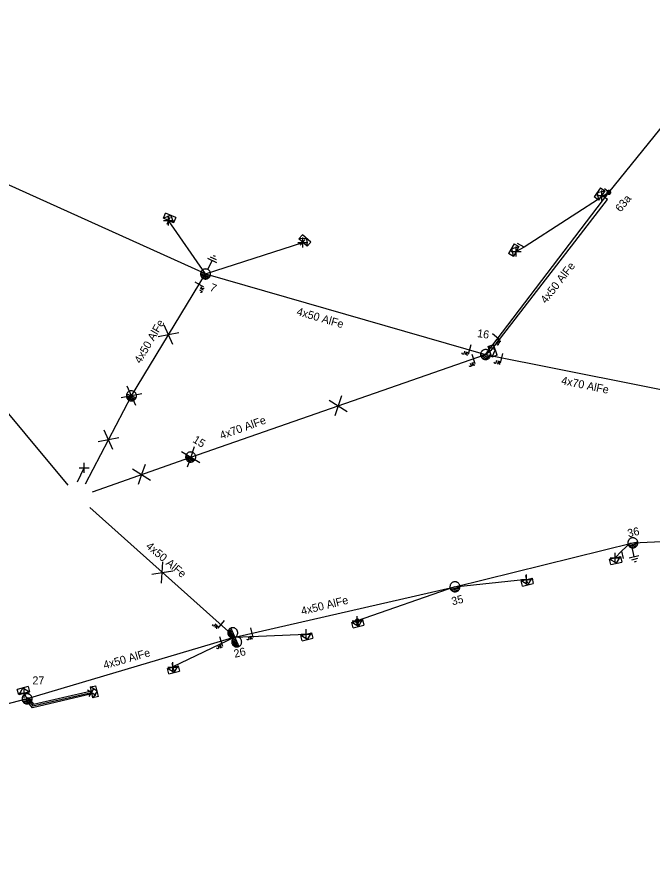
# Model space of a CAD drawing. Extents: x -544780 to -541582, y -1198995 to -1196551.
# Drawn here: x -542983.2 to -542903.9, y -1198227.1 to -1198121 of the extents above; entities that cross this region are included whole.
import ezdxf

# ---------------------------------------------------------------- set-up
doc = ezdxf.new("R2010")
doc.units = 0
for name, color, linetype in [('LEGENDY', 7, 'Continuous'), ('Vrstva 1', 7, 'Continuous'), ('Vrstva 13', 7, 'Continuous'), ('Vrstva 14', 7, 'Continuous'), ('Vrstva 15', 7, 'Continuous'), ('Vrstva 18', 7, 'Continuous'), ('Vrstva 2', 7, 'Continuous'), ('Vrstva 20', 7, 'Continuous'), ('Vrstva 31', 7, 'Continuous'), ('Vrstva 34', 7, 'Continuous'), ('Vrstva 52', 7, 'Continuous'), ('Vrstva 54', 7, 'Continuous'), ('Vrstva 59', 7, 'Continuous'), ('Vrstva 9', 7, 'Continuous')]:
    doc.layers.add(name, color=color, linetype=linetype)

# ---------------------------------------------------------------- blocks, each defined once
blk = doc.blocks.new('NN840')
at = {"layer": 'Vrstva 15'}
for points in [[(0, 0.62), (0, -0.63)], [(-0.75, -0.71), (-0.75, -0.66)], [(-0.73, -0.76), (-0.75, -0.71)], [(-0.66, -0.8), (-0.73, -0.76)], [(-0.63, -0.8), (-0.66, -0.8)], [(-0.56, -0.76), (-0.63, -0.8)], [(-0.54, -0.71), (-0.56, -0.76)], [(-0.54, -0.38), (-0.54, -0.71)], [(-0.33, -0.38), (-0.33, -0.8)], [(-0.33, -0.64), (-0.13, -0.38)], [(-0.26, -0.56), (-0.09, -0.8)]]:
    blk.add_lwpolyline(points, dxfattribs=at)
blk = doc.blocks.new('NN800')
at = {"layer": 'Vrstva 1'}
for points in [[(-0.44, 0.44), (0.44, -0.44)], [(-0.44, -0.44), (0.44, 0.44)]]:
    blk.add_lwpolyline(points, dxfattribs=at)
blk = doc.blocks.new('NN630')
at = {"layer": 'Vrstva 9'}
for points in [[(0, -0.7), (-0.7, 0)], [(-0.7, -0.7), (-0.7, 0), (0.7, 0), (0.7, -0.7)], [(-0.7, -0.7), (0.7, -0.7)], [(0, -0.7), (0.7, 0)]]:
    blk.add_lwpolyline(points, dxfattribs=at)
blk = doc.blocks.new('NN810')
at = {"layer": 'Vrstva 14'}
for points in [[(0, -0.64), (0, -1.89)], [(0.63, -1.89), (-0.62, -1.89)], [(0.39, -2.2), (-0.4, -2.2)], [(0, -2.52), (-0.12, -2.52)], [(0.14, -2.52), (0, -2.52)]]:
    blk.add_lwpolyline(points, dxfattribs=at)
blk = doc.blocks.new('NN510')
at = {"layer": 'Vrstva 2'}
blk.add_lwpolyline([(0, 0), (0, 0.94)], dxfattribs=at)
blk = doc.blocks.new('NN440')
at = {"layer": 'Vrstva 2'}
for points in [[(0.63, 0), (0.63, 0.06), (0.62, 0.13), (0.6, 0.19), (0.58, 0.25), (0.55, 0.31), (0.51, 0.37), (0.47, 0.42), (0.42, 0.46), (0.37, 0.51), (0.32, 0.54), (0.26, 0.57), (0.2, 0.59), (0.13, 0.61), (0.07, 0.62), (0, 0.63), (-0.06, 0.62), (-0.13, 0.61), (-0.19, 0.59), (-0.26, 0.57), (-0.31, 0.54), (-0.37, 0.51), (-0.42, 0.46), (-0.47, 0.42), (-0.51, 0.37), (-0.54, 0.31), (-0.57, 0.25), (-0.6, 0.19), (-0.62, 0.13), (-0.63, 0.06), (-0.63, 0), (-0.63, -0.07), (-0.62, -0.14), (-0.6, -0.2), (-0.57, -0.26), (-0.54, -0.32), (-0.51, -0.37), (-0.47, -0.43), (-0.42, -0.47), (-0.37, -0.51), (-0.31, -0.55), (-0.26, -0.58), (-0.19, -0.6), (-0.13, -0.62), (-0.06, -0.63), (0, -0.63), (0.07, -0.63), (0.13, -0.62), (0.2, -0.6), (0.26, -0.58), (0.32, -0.55), (0.37, -0.51), (0.42, -0.47), (0.47, -0.43), (0.51, -0.37), (0.55, -0.32), (0.58, -0.26), (0.6, -0.2), (0.62, -0.14), (0.63, -0.07), (0.63, 0)], [(-0.63, 0), (0.63, 0)], [(-0.6, -0.18), (0.57, -0.18)], [(-0.51, -0.32), (0.5, -0.32)], [(-0.37, -0.47), (0.35, -0.47)]]:
    blk.add_lwpolyline(points, dxfattribs=at)
blk = doc.blocks.new('NN500')
at = {"layer": 'Vrstva 2'}
for points in [[(0, -0.24), (0.02, -0.23), (0.05, -0.23), (0.07, -0.22), (0.09, -0.22), (0.12, -0.2), (0.14, -0.19), (0.16, -0.18), (0.17, -0.16), (0.19, -0.14), (0.2, -0.12), (0.21, -0.1), (0.22, -0.07), (0.23, -0.05), (0.23, -0.02), (0.23, 0), (0.23, 0.02), (0.23, 0.05), (0.22, 0.07), (0.21, 0.1), (0.2, 0.12), (0.19, 0.14), (0.17, 0.16), (0.16, 0.17), (0.14, 0.19), (0.12, 0.2), (0.09, 0.21), (0.07, 0.22), (0.05, 0.23), (0.02, 0.23), (0, 0.23), (-0.03, 0.23), (-0.05, 0.23), (-0.07, 0.22), (-0.1, 0.21), (-0.12, 0.2), (-0.14, 0.19), (-0.16, 0.17), (-0.18, 0.16), (-0.19, 0.14), (-0.2, 0.12), (-0.22, 0.1), (-0.22, 0.07), (-0.23, 0.05), (-0.23, 0.02), (-0.24, 0), (-0.23, -0.02), (-0.23, -0.05), (-0.22, -0.07), (-0.22, -0.1), (-0.2, -0.12), (-0.19, -0.14), (-0.18, -0.16), (-0.16, -0.18), (-0.14, -0.19), (-0.12, -0.2), (-0.1, -0.22), (-0.07, -0.22), (-0.05, -0.23), (-0.03, -0.23), (0, -0.24)], [(0, -0.24), (0.02, -0.23), (0.05, -0.23), (0.07, -0.22), (0.09, -0.22), (0.12, -0.2), (0.14, -0.19), (0.16, -0.18), (0.17, -0.16), (0.19, -0.14), (0.2, -0.12), (0.21, -0.1), (0.22, -0.07), (0.23, -0.05), (0.23, -0.02), (0.23, 0), (0.23, 0.02), (0.23, 0.05), (0.22, 0.07), (0.21, 0.1), (0.2, 0.12), (0.19, 0.14), (0.17, 0.16), (0.16, 0.17), (0.14, 0.19), (0.12, 0.2), (0.09, 0.21), (0.07, 0.22), (0.05, 0.23), (0.02, 0.23), (0, 0.23), (-0.03, 0.23), (-0.05, 0.23), (-0.07, 0.22), (-0.1, 0.21), (-0.12, 0.2), (-0.14, 0.19), (-0.16, 0.17), (-0.18, 0.16), (-0.19, 0.14), (-0.2, 0.12), (-0.22, 0.1), (-0.22, 0.07), (-0.23, 0.05), (-0.23, 0.02), (-0.24, 0), (-0.23, -0.02), (-0.23, -0.05), (-0.22, -0.07), (-0.22, -0.1), (-0.2, -0.12), (-0.19, -0.14), (-0.18, -0.16), (-0.16, -0.18), (-0.14, -0.19), (-0.12, -0.2), (-0.1, -0.22), (-0.07, -0.22), (-0.05, -0.23), (-0.03, -0.23), (0, -0.24)], [(0, -0.21), (0.02, -0.2), (0.04, -0.2), (0.06, -0.2), (0.08, -0.19), (0.1, -0.18), (0.12, -0.17), (0.14, -0.15), (0.15, -0.14), (0.16, -0.12), (0.18, -0.1), (0.19, -0.08), (0.19, -0.06), (0.2, -0.04), (0.2, -0.02), (0.2, 0), (0.2, 0.02), (0.2, 0.04), (0.19, 0.06), (0.19, 0.08), (0.18, 0.1), (0.16, 0.12), (0.15, 0.14), (0.14, 0.15), (0.12, 0.17), (0.1, 0.18), (0.08, 0.19), (0.06, 0.19), (0.04, 0.2), (0.02, 0.2), (0, 0.2), (-0.02, 0.2), (-0.04, 0.2), (-0.06, 0.19), (-0.08, 0.19), (-0.1, 0.18), (-0.12, 0.17), (-0.14, 0.15), (-0.15, 0.14), (-0.17, 0.12), (-0.18, 0.1), (-0.19, 0.08), (-0.2, 0.06), (-0.2, 0.04), (-0.21, 0.02), (-0.21, 0), (-0.21, -0.02), (-0.2, -0.04), (-0.2, -0.06), (-0.19, -0.08), (-0.18, -0.1), (-0.17, -0.12), (-0.15, -0.14), (-0.14, -0.15), (-0.12, -0.17), (-0.1, -0.18), (-0.08, -0.19), (-0.06, -0.2), (-0.04, -0.2), (-0.02, -0.2), (0, -0.21)], [(0, -0.18), (0.02, -0.18), (0.04, -0.17), (0.05, -0.17), (0.07, -0.16), (0.09, -0.15), (0.1, -0.14), (0.12, -0.13), (0.13, -0.12), (0.14, -0.1), (0.15, -0.09), (0.16, -0.07), (0.17, -0.05), (0.17, -0.04), (0.17, -0.02), (0.17, 0), (0.17, 0.02), (0.17, 0.04), (0.17, 0.05), (0.16, 0.07), (0.15, 0.09), (0.14, 0.1), (0.13, 0.12), (0.12, 0.13), (0.1, 0.14), (0.09, 0.15), (0.07, 0.16), (0.05, 0.17), (0.04, 0.17), (0.02, 0.17), (0, 0.18), (-0.02, 0.17), (-0.04, 0.17), (-0.06, 0.17), (-0.07, 0.16), (-0.09, 0.15), (-0.1, 0.14), (-0.12, 0.13), (-0.13, 0.12), (-0.14, 0.1), (-0.15, 0.09), (-0.16, 0.07), (-0.17, 0.05), (-0.17, 0.04), (-0.18, 0.02), (-0.18, 0), (-0.18, -0.02), (-0.17, -0.04), (-0.17, -0.05), (-0.16, -0.07), (-0.15, -0.09), (-0.14, -0.1), (-0.13, -0.12), (-0.12, -0.13), (-0.1, -0.14), (-0.09, -0.15), (-0.07, -0.16), (-0.06, -0.17), (-0.04, -0.17), (-0.02, -0.18), (0, -0.18)], [(0, -0.15), (0.01, -0.15), (0.03, -0.14), (0.04, -0.14), (0.06, -0.13), (0.07, -0.13), (0.08, -0.12), (0.1, -0.11), (0.11, -0.1), (0.12, -0.09), (0.13, -0.07), (0.13, -0.06), (0.14, -0.05), (0.14, -0.03), (0.14, -0.02), (0.14, 0), (0.14, 0.01), (0.14, 0.03), (0.14, 0.04), (0.13, 0.06), (0.13, 0.07), (0.12, 0.09), (0.11, 0.1), (0.1, 0.11), (0.08, 0.12), (0.07, 0.13), (0.06, 0.13), (0.04, 0.14), (0.03, 0.14), (0.01, 0.14), (0, 0.15), (-0.02, 0.14), (-0.03, 0.14), (-0.05, 0.14), (-0.06, 0.13), (-0.07, 0.13), (-0.09, 0.12), (-0.1, 0.11), (-0.11, 0.1), (-0.12, 0.09), (-0.13, 0.07), (-0.13, 0.06), (-0.14, 0.04), (-0.14, 0.03), (-0.15, 0.01), (-0.15, 0), (-0.15, -0.02), (-0.14, -0.03), (-0.14, -0.05), (-0.13, -0.06), (-0.13, -0.07), (-0.12, -0.09), (-0.11, -0.1), (-0.1, -0.11), (-0.09, -0.12), (-0.07, -0.13), (-0.06, -0.13), (-0.05, -0.14), (-0.03, -0.14), (-0.02, -0.15), (0, -0.15)], [(0, -0.12), (0.01, -0.12), (0.02, -0.11), (0.03, -0.11), (0.05, -0.11), (0.06, -0.1), (0.07, -0.09), (0.08, -0.09), (0.09, -0.08), (0.09, -0.07), (0.1, -0.06), (0.11, -0.05), (0.11, -0.04), (0.11, -0.02), (0.11, -0.01), (0.12, 0), (0.11, 0.01), (0.11, 0.02), (0.11, 0.04), (0.11, 0.05), (0.1, 0.06), (0.09, 0.07), (0.09, 0.08), (0.08, 0.09), (0.07, 0.09), (0.06, 0.1), (0.05, 0.11), (0.03, 0.11), (0.02, 0.11), (0.01, 0.12), (0, 0.12), (-0.01, 0.12), (-0.03, 0.11), (-0.04, 0.11), (-0.05, 0.11), (-0.06, 0.1), (-0.07, 0.09), (-0.08, 0.09), (-0.09, 0.08), (-0.1, 0.07), (-0.1, 0.06), (-0.11, 0.05), (-0.11, 0.04), (-0.12, 0.02), (-0.12, 0.01), (-0.12, 0), (-0.12, -0.01), (-0.12, -0.02), (-0.11, -0.04), (-0.11, -0.05), (-0.1, -0.06), (-0.1, -0.07), (-0.09, -0.08), (-0.08, -0.09), (-0.07, -0.09), (-0.06, -0.1), (-0.05, -0.11), (-0.04, -0.11), (-0.03, -0.11), (-0.01, -0.12), (0, -0.12)], [(0, -0.09), (0.01, -0.09), (0.02, -0.09), (0.03, -0.08), (0.03, -0.08), (0.04, -0.08), (0.05, -0.07), (0.06, -0.07), (0.06, -0.06), (0.07, -0.05), (0.07, -0.04), (0.08, -0.04), (0.08, -0.03), (0.08, -0.02), (0.09, -0.01), (0.09, 0), (0.09, 0.01), (0.08, 0.02), (0.08, 0.03), (0.08, 0.03), (0.07, 0.04), (0.07, 0.05), (0.06, 0.06), (0.06, 0.06), (0.05, 0.07), (0.04, 0.07), (0.03, 0.08), (0.03, 0.08), (0.02, 0.08), (0.01, 0.09), (0, 0.09), (-0.01, 0.09), (-0.02, 0.08), (-0.03, 0.08), (-0.04, 0.08), (-0.04, 0.07), (-0.05, 0.07), (-0.06, 0.06), (-0.07, 0.06), (-0.07, 0.05), (-0.08, 0.04), (-0.08, 0.03), (-0.08, 0.03), (-0.09, 0.02), (-0.09, 0.01), (-0.09, 0), (-0.09, -0.01), (-0.09, -0.02), (-0.08, -0.03), (-0.08, -0.04), (-0.08, -0.04), (-0.07, -0.05), (-0.07, -0.06), (-0.06, -0.07), (-0.05, -0.07), (-0.04, -0.08), (-0.04, -0.08), (-0.03, -0.08), (-0.02, -0.09), (-0.01, -0.09), (0, -0.09)], [(0, -0.06), (0, -0.06), (0.01, -0.06), (0.02, -0.05), (0.02, -0.05), (0.03, -0.05), (0.03, -0.05), (0.04, -0.04), (0.04, -0.04), (0.05, -0.03), (0.05, -0.03), (0.05, -0.02), (0.05, -0.02), (0.05, -0.01), (0.06, -0.01), (0.06, 0), (0.06, 0.01), (0.05, 0.01), (0.05, 0.02), (0.05, 0.02), (0.05, 0.03), (0.05, 0.03), (0.04, 0.04), (0.04, 0.04), (0.03, 0.05), (0.03, 0.05), (0.02, 0.05), (0.02, 0.05), (0.01, 0.06), (0, 0.06), (0, 0.06), (-0.01, 0.06), (-0.01, 0.06), (-0.02, 0.05), (-0.02, 0.05), (-0.03, 0.05), (-0.03, 0.05), (-0.04, 0.04), (-0.04, 0.04), (-0.05, 0.03), (-0.05, 0.03), (-0.05, 0.02), (-0.06, 0.02), (-0.06, 0.01), (-0.06, 0.01), (-0.06, 0), (-0.06, -0.01), (-0.06, -0.01), (-0.06, -0.02), (-0.05, -0.02), (-0.05, -0.03), (-0.05, -0.03), (-0.04, -0.04), (-0.04, -0.04), (-0.03, -0.05), (-0.03, -0.05), (-0.02, -0.05), (-0.02, -0.05), (-0.01, -0.06), (-0.01, -0.06), (0, -0.06)], [(0, -0.03), (0, -0.03), (0, -0.03), (0.01, -0.03), (0.01, -0.03), (0.01, -0.02), (0.02, -0.02), (0.02, -0.02), (0.02, -0.02), (0.02, -0.02), (0.02, -0.01), (0.02, -0.01), (0.03, -0.01), (0.03, -0.01), (0.03, 0), (0.03, 0), (0.03, 0), (0.03, 0.01), (0.03, 0.01), (0.02, 0.01), (0.02, 0.01), (0.02, 0.02), (0.02, 0.02), (0.02, 0.02), (0.02, 0.02), (0.01, 0.02), (0.01, 0.02), (0.01, 0.03), (0, 0.03), (0, 0.03), (0, 0.03), (0, 0.03), (-0.01, 0.03), (-0.01, 0.03), (-0.01, 0.02), (-0.02, 0.02), (-0.02, 0.02), (-0.02, 0.02), (-0.02, 0.02), (-0.02, 0.02), (-0.03, 0.01), (-0.03, 0.01), (-0.03, 0.01), (-0.03, 0.01), (-0.03, 0), (-0.03, 0), (-0.03, 0), (-0.03, -0.01), (-0.03, -0.01), (-0.03, -0.01), (-0.03, -0.01), (-0.02, -0.02), (-0.02, -0.02), (-0.02, -0.02), (-0.02, -0.02), (-0.02, -0.02), (-0.01, -0.03), (-0.01, -0.03), (-0.01, -0.03), (0, -0.03), (0, -0.03)], [(0.23, 0), (0.7, 0)]]:
    blk.add_lwpolyline(points, dxfattribs=at)
blk = doc.blocks.new('NN450')
at = {"layer": 'Vrstva 2'}
for points in [[(0, 0), (0, 0.07), (-0.01, 0.13), (-0.03, 0.19), (-0.05, 0.25), (-0.08, 0.31), (-0.12, 0.37), (-0.16, 0.42), (-0.21, 0.46), (-0.26, 0.51), (-0.31, 0.54), (-0.37, 0.57), (-0.43, 0.59), (-0.5, 0.61), (-0.56, 0.62), (-0.63, 0.62), (-0.69, 0.62), (-0.75, 0.61), (-0.82, 0.59), (-0.88, 0.57), (-0.94, 0.54), (-0.99, 0.51), (-1.04, 0.46), (-1.09, 0.42), (-1.13, 0.37), (-1.17, 0.31), (-1.2, 0.25), (-1.22, 0.19), (-1.24, 0.13), (-1.25, 0.07), (-1.25, 0), (-1.25, -0.07), (-1.24, -0.13), (-1.22, -0.19), (-1.2, -0.25), (-1.17, -0.31), (-1.13, -0.37), (-1.09, -0.42), (-1.04, -0.46), (-0.99, -0.51), (-0.94, -0.54), (-0.88, -0.57), (-0.82, -0.59), (-0.75, -0.61), (-0.69, -0.62), (-0.62, -0.63), (-0.56, -0.62), (-0.5, -0.61), (-0.43, -0.59), (-0.37, -0.57), (-0.31, -0.54), (-0.26, -0.51), (-0.21, -0.46), (-0.16, -0.42), (-0.12, -0.37), (-0.08, -0.31), (-0.05, -0.25), (-0.03, -0.19), (-0.01, -0.13), (0, -0.07), (0, 0)], [(1.25, 0), (1.25, 0.07), (1.24, 0.13), (1.22, 0.19), (1.2, 0.25), (1.17, 0.31), (1.13, 0.37), (1.09, 0.42), (1.04, 0.46), (0.99, 0.51), (0.94, 0.54), (0.88, 0.57), (0.82, 0.59), (0.75, 0.61), (0.69, 0.62), (0.62, 0.62), (0.56, 0.62), (0.5, 0.61), (0.43, 0.59), (0.37, 0.57), (0.31, 0.54), (0.26, 0.51), (0.21, 0.46), (0.16, 0.42), (0.12, 0.37), (0.08, 0.31), (0.05, 0.25), (0.03, 0.19), (0.01, 0.13), (0, 0.07), (0, 0), (0, -0.07), (0.01, -0.13), (0.03, -0.19), (0.05, -0.25), (0.08, -0.31), (0.12, -0.37), (0.16, -0.42), (0.21, -0.46), (0.26, -0.51), (0.31, -0.54), (0.37, -0.57), (0.43, -0.59), (0.5, -0.61), (0.56, -0.62), (0.63, -0.63), (0.69, -0.62), (0.75, -0.61), (0.82, -0.59), (0.88, -0.57), (0.94, -0.54), (0.99, -0.51), (1.04, -0.46), (1.09, -0.42), (1.13, -0.37), (1.17, -0.31), (1.2, -0.25), (1.22, -0.19), (1.24, -0.13), (1.25, -0.07), (1.25, 0)], [(-1.25, 0), (1.25, 0)], [(-1.23, -0.16), (-0.02, -0.16)], [(-1.16, -0.32), (-0.09, -0.32)], [(-1.03, -0.47), (-0.22, -0.47)], [(0.02, -0.16), (1.23, -0.16)], [(0.09, -0.32), (1.16, -0.32)], [(0.22, -0.47), (1.03, -0.47)]]:
    blk.add_lwpolyline(points, dxfattribs=at)

msp = doc.modelspace()

# ---------------------------------------------------------------- linework, layer by layer
at = {"layer": 'LEGENDY'}
for points in [[(-542963.74, -1198161.89), (-542964.27, -1198160.67), (-542964.8, -1198159.45)], [(-542962.97, -1198160.42), (-542964.27, -1198160.67), (-542965.57, -1198160.91)], [(-542967.6, -1198168.03), (-542968.9, -1198168.28), (-542970.2, -1198168.52)], [(-542968.37, -1198169.49), (-542968.9, -1198168.28), (-542969.43, -1198167.06)], [(-542944.21, -1198168.83), (-542943.08, -1198169.52), (-542941.95, -1198170.22)], [(-542942.65, -1198168.27), (-542943.08, -1198169.52), (-542943.51, -1198170.78)], [(-542971.23, -1198175), (-542971.76, -1198173.78), (-542972.29, -1198172.56)], [(-542970.46, -1198173.53), (-542971.76, -1198173.78), (-542973.06, -1198174.02)], [(-542962.63, -1198175.22), (-542961.5, -1198175.92), (-542960.37, -1198176.61)], [(-542961.07, -1198174.66), (-542961.5, -1198175.92), (-542961.93, -1198177.17)], [(-542968.76, -1198177.41), (-542967.63, -1198178.11), (-542966.5, -1198178.8)], [(-542967.2, -1198176.85), (-542967.63, -1198178.11), (-542968.06, -1198179.36)], [(-542965.13, -1198191.67), (-542965.06, -1198190.34), (-542964.98, -1198189.02)], [(-542966.36, -1198190.56), (-542965.06, -1198190.34), (-542963.75, -1198190.12)]]:
    msp.add_lwpolyline(points, dxfattribs=at)
at = {"layer": 'Vrstva 1'}
for points in [[(-542924.66, -1198163.13), (-542924.66, -1198163.13), (-542909.26, -1198142.87), (-542899.34, -1198130.66), (-542877.32, -1198117.58), (-542860.26, -1198107.27), (-542829.18, -1198084.86), (-542796.92, -1198061.21), (-542778.91, -1198047.94), (-542757.02, -1198030.94), (-542736.62, -1198014.82)], [(-542976.81, -1198179.45), (-542992.97, -1198160.1), (-543021.7, -1198139.37), (-543048.73, -1198119.86), (-543073.03, -1198102.33), (-543093.82, -1198087.11), (-543114.12, -1198071.67)], [(-542959.64, -1198153.06), (-542988.53, -1198140.01), (-543015.01, -1198121.6), (-543020.57, -1198116.64), (-543029.44, -1198110.12), (-543042.65, -1198099.92), (-543054.18, -1198091.53), (-543061.11, -1198086.06), (-543063.17, -1198084.44)], [(-542974.62, -1198179.28), (-542968.9, -1198168.28), (-542959.64, -1198153.06)], [(-542959.64, -1198153.06), (-542924.66, -1198163.13), (-542924.66, -1198163.13)], [(-542973.76, -1198180.29), (-542961.5, -1198175.92), (-542924.66, -1198163.13), (-542924.66, -1198163.13)], [(-542924.66, -1198163.13), (-542924.66, -1198163.13), (-542896.04, -1198168.84), (-542867.06, -1198175.37), (-542845.56, -1198183.09), (-542822.54, -1198194.62), (-542796.23, -1198208.43), (-542764.5, -1198219.99), (-542737.2, -1198223.93), (-542712.46, -1198225.86), (-542689.58, -1198227.12)], [(-542974.11, -1198182.24), (-542956, -1198198.44)], [(-542956, -1198198.44), (-542928.49, -1198192.12), (-542906.27, -1198186.64), (-542892.8, -1198186.03), (-542880.96, -1198187.71)], [(-542956, -1198198.44), (-542981.94, -1198206.13), (-543006.12, -1198212.41), (-543012.46, -1198213.75), (-543024.08, -1198216.65), (-543037.78, -1198219.79), (-543046.51, -1198221.61), (-543057.18, -1198224.62), (-543064.71, -1198225.64)]]:
    msp.add_lwpolyline(points, dxfattribs=at)
at = {"layer": 'Vrstva 20'}
msp.add_lwpolyline([(-542981.8, -1198205.96), (-542981.12, -1198206.79), (-542973.91, -1198205.13), (-542973.83, -1198205.51), (-542981.28, -1198207.23), (-542982.06, -1198206.28)], close=True, dxfattribs=at)
at = {"layer": 'Vrstva 52'}
for points in [[(-542924.66, -1198163.13), (-542923.9, -1198162.52), (-542909.43, -1198143.76), (-542910.14, -1198143.27)], [(-542981.94, -1198206.13), (-542981.2, -1198207.01), (-542973.87, -1198205.32)]]:
    msp.add_lwpolyline(points, dxfattribs=at)
at = {"layer": 'Vrstva 54'}
for points in [[(-542909.26, -1198142.87), (-542919.84, -1198149.71), (-542920.83, -1198150.25)], [(-542959.64, -1198153.06), (-542964.26, -1198146.4), (-542964.26, -1198146.4)], [(-542959.64, -1198153.06), (-542947.51, -1198149.13), (-542947.51, -1198149.13)], [(-542906.56, -1198186.62), (-542907.67, -1198187.7), (-542908.48, -1198188.51)], [(-542928.49, -1198192.12), (-542919.56, -1198191.19), (-542919.56, -1198191.19)], [(-542928.49, -1198192.12), (-542940.69, -1198196.4), (-542940.69, -1198196.4)], [(-542956, -1198198.44), (-542963.73, -1198202.14), (-542963.73, -1198202.14)], [(-542956, -1198198.44), (-542947.07, -1198198.03), (-542947.07, -1198198.03)], [(-542981.94, -1198206.13), (-542982.3, -1198205.43)]]:
    msp.add_lwpolyline(points, dxfattribs=at)
at = {"layer": 'Vrstva 59'}
msp.add_lwpolyline([(-542975.66, -1198179.01), (-542974.79, -1198177.26)], dxfattribs=at)

# ---------------------------------------------------------------- block references
at = {"layer": 'Vrstva 13'}
for name, p, rotation in [('NN500', (-542909.26, -1198142.87), 141.2910000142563), ('NN510', (-542964.45, -1198146.85), -23.46118605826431), ('NN510', (-542947.82, -1198149.48), -41.050780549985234), ('NN510', (-542919.84, -1198149.71), 60.80516103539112), ('NN440', (-542959.64, -1198153.06), -21.59898339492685), ('NN440', (-542924.66, -1198163.12), -8.692466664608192), ('NN440', (-542968.9, -1198168.28), -21.59898339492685), ('NN440', (-542961.5, -1198175.92), -31.897744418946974), ('NN440', (-542906.27, -1198186.64), 13.08442215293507), ('NN510', (-542907.67, -1198187.7), -166.91557784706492), ('NN440', (-542928.49, -1198192.12), 13.826808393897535), ('NN510', (-542919.67, -1198190.71), -166.2930389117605), ('NN500', (-542940.69, -1198196.4), -76.17299994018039), ('NN450', (-542956, -1198198.44), -66.67049721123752), ('NN510', (-542963.84, -1198201.68), -166.10515832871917), ('NN440', (-542981.94, -1198206.12), 14.287675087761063)]:
    msp.add_blockref(name, p, dxfattribs=dict(at, rotation=rotation))
at = {"layer": 'Vrstva 15'}
for p, rotation in [((-542959.61, -1198153.09), 155.59691944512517), ((-542906.55, -1198186.56), 13.084422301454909)]:
    msp.add_blockref('NN810', p, dxfattribs=dict(at, rotation=rotation))
at = {"layer": 'Vrstva 18'}
for p, rotation in [((-542960.46, -1198154.37), 59.61148050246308), ((-542923.31, -1198160.9), 51.290983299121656), ((-542926.66, -1198162.5), -16.17979722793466), ((-542926.19, -1198163.66), 19.060022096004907), ((-542922.69, -1198163.59), -11.699652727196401), ((-542957.71, -1198196.82), -40.183308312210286), ((-542953.87, -1198197.84), 13.186877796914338), ((-542957.71, -1198198.92), 16.26390001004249)]:
    msp.add_blockref('NN840', p, dxfattribs=dict(at, rotation=rotation))
at = {"layer": 'Vrstva 31'}
for p, rotation in [((-542910.14, -1198143.27), -124.56284996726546), ((-542964.27, -1198146.39), 156.5388139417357), ((-542947.48, -1198149.15), 138.94921940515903), ((-542920.83, -1198150.25), -119.19483889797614), ((-542924.11, -1198162.77), 109.06002222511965), ((-542908.48, -1198188.51), 13.084422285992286), ((-542919.54, -1198191.2), 13.7069610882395), ((-542940.7, -1198196.4), 13.826808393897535), ((-542947.08, -1198198.03), 13.879377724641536), ((-542963.73, -1198202.15), 13.894841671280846), ((-542982.3, -1198205.43), -164.95296013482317), ((-542973.87, -1198205.32), 103.09189305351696)]:
    msp.add_blockref('NN630', p, dxfattribs=dict(at, rotation=rotation))
at = {"layer": 'Vrstva 34'}
for p, rotation in [((-542910.14, -1198143.27), 45), ((-542964.28, -1198146.39), 45), ((-542947.48, -1198149.15), 45), ((-542920.83, -1198150.25), 45), ((-542974.79, -1198177.26), 45), ((-542908.48, -1198188.51), 45), ((-542919.54, -1198191.2), 45), ((-542940.7, -1198196.4), 45), ((-542947.08, -1198198.03), 45.00000009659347), ((-542963.73, -1198202.15), 45.000000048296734), ((-542982.3, -1198205.43), 45), ((-542973.87, -1198205.32), 12.983483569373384)]:
    msp.add_blockref('NN800', p, dxfattribs=dict(at, rotation=rotation))

# ---------------------------------------------------------------- texts
at = {"layer": 'Vrstva 14'}
for s, rotation, p in [('63a', 51.291, (-542907.78, -1198145.41)), ('7', 338.401, (-542959.2, -1198155.12)), ('16', 351.308, (-542925.76, -1198160.93)), ('15', 328.102, (-542961.33, -1198174.01)), ('36', 13.084, (-542906.81, -1198185.96)), ('35', 13.895, (-542928.79, -1198194.45)), ('26', 13.895, (-542955.98, -1198201))]:
    msp.add_text(s, height=1, rotation=rotation, dxfattribs=at).set_placement(p)
msp.add_text('27', height=1, dxfattribs=at).set_placement((-542981.27, -1198204.32))
at = {"layer": 'Vrstva 2'}
for s, rotation, p in [('4x50 AlFe', 52.065, (-542917.11, -1198156.82)), ('4x50 AlFe', 343.82, (-542948.34, -1198158.17)), ('4x50 AlFe', 59.716, (-542967.76, -1198164.33)), ('4x70 AlFe', 348.301, (-542915.27, -1198166.81)), ('4x70 AlFe', 19.752, (-542957.66, -1198173.74)), ('4x50 AlFe', 319.818, (-542967.18, -1198187.19)), ('4x50 AlFe', 13.848, (-542947.58, -1198195.66)), ('4x50 AlFe', 15.883, (-542972.26, -1198202.42))]:
    msp.add_text(s, height=1, rotation=rotation, dxfattribs=at).set_placement(p)

doc.saveas('drawing.dxf')
